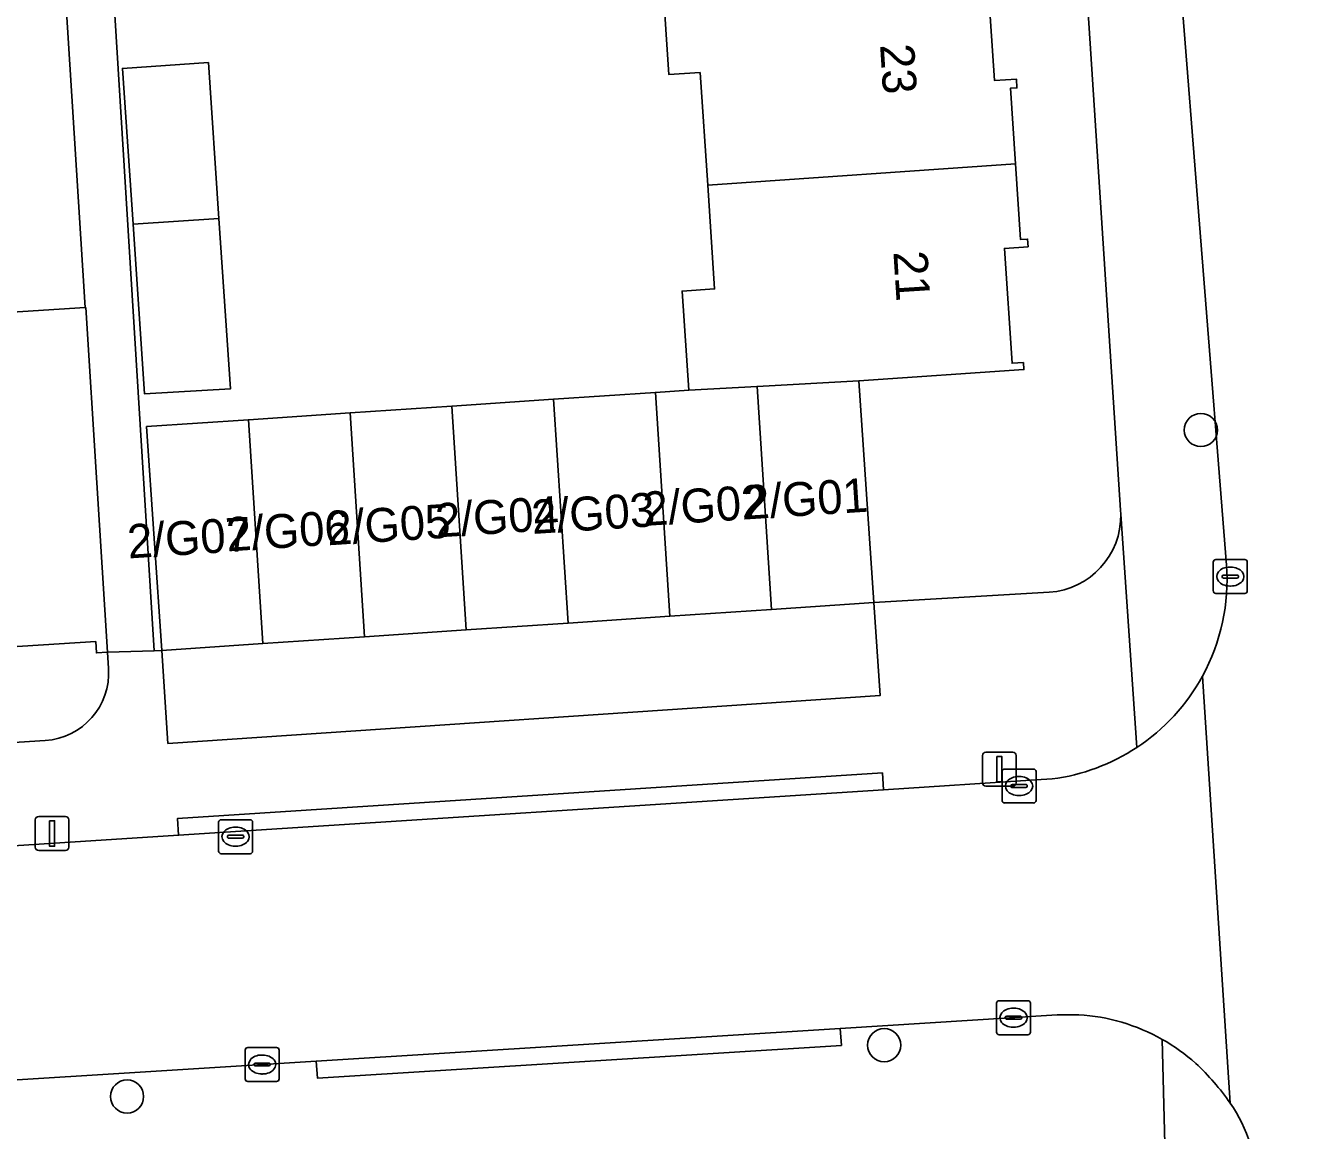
# Model space of a CAD drawing. Extents: x 159680 to 160786, y 387323 to 388340.
# Drawn here: x 160317.21 to 160354.58, y 387950.42 to 387983 of the extents above; entities that cross this region are included whole.
import ezdxf

# ---------------------------------------------------------------- set-up
doc = ezdxf.new("R2010")
doc.units = 0
for name, color, linetype in [('IMGEO_Boom', 7, 'Continuous'), ('IMGEO_Erf', 7, 'Continuous'), ('IMGEO_Kolk', 7, 'Continuous'), ('IMGEO_Lichtmast', 7, 'Continuous'), ('IMGEO_Pand', 7, 'Continuous'), ('IMGEO_Pand_nummerreeks', 7, 'Continuous'), ('IMGEO_Parkeervlak_open', 7, 'Continuous'), ('IMGEO_Rijbaan_lokaal_open', 7, 'Continuous'), ('IMGEO_Voetpad_open', 7, 'Continuous')]:
    doc.layers.add(name, color=color, linetype=linetype)

msp = doc.modelspace()

# ---------------------------------------------------------------- linework, layer by layer
at = {"layer": 'IMGEO_Boom'}
for centre in [(160351.853, 387971.069), (160342.52, 387952.936), (160320.209, 387951.422)]:
    msp.add_circle(centre, 0.489, dxfattribs=at)
at = {"layer": 'IMGEO_Erf'}
for points in [[(160318.354, 388007.464), (160321.01, 387964.565), (160321.229, 387964.572), (160320.786, 387971.169), (160323.784, 387971.37), (160326.782, 387971.572), (160329.78, 387971.773), (160332.778, 387971.975), (160335.776, 387972.176), (160336.76, 387972.242), (160336.564, 387975.165), (160337.524, 387975.229), (160337.318, 387978.292), (160337.095, 387981.608), (160336.178, 387981.547), (160335.998, 387984.225)], [(160349.492, 387968.593), (160349.487, 387968.705), (160347.452, 388000)], [(160316.357, 387974.512), (160318.976, 387974.678), (160318.324, 387984.973), (160316.91, 387984.883)], [(160345.546, 387984.729), (160345.771, 387981.372), (160346.415, 387981.415), (160346.433, 387981.154), (160346.24, 387981.142), (160346.39, 387978.912), (160346.54, 387976.683), (160346.746, 387976.697), (160346.762, 387976.47), (160346.06, 387976.423), (160346.288, 387973.036), (160346.623, 387973.058), (160346.637, 387972.85), (160341.776, 387972.524), (160342.216, 387965.982), (160347.381, 387966.288)], [(160319.664, 387964.04), (160319.634, 387964.52), (160319.308, 387964.5), (160319.287, 387964.831), (160316.04, 387964.626)], [(160261.684, 387958.316), (160317.8, 387961.918)]]:
    msp.add_lwpolyline(points, dxfattribs=at)
msp.add_lwpolyline([(160322.916, 387977.308), (160323.258, 387972.285), (160320.725, 387972.133), (160320.384, 387977.135), (160320.071, 387981.727), (160322.604, 387981.9)], close=True, dxfattribs=at)
for centre, radius, start, end in [((160347.227, 387968.548), 2.266, 273.9009, 1.13), ((160317.668, 387963.913), 2, 273.7763, 3.6305)]:
    msp.add_arc(centre, radius, start, end, dxfattribs=at)
at = {"layer": 'IMGEO_Kolk'}
for p, q in [((160352.217, 387966.324), (160352.217, 387967.176)), ((160352.292, 387967.25), (160353.144, 387967.25)), ((160352.705, 387967.03), (160352.73, 387967.03)), ((160353.218, 387967.176), (160353.218, 387966.324)), ((160352.476, 387966.744), (160352.476, 387966.756)), ((160352.914, 387966.707), (160352.516, 387966.707)), ((160352.519, 387966.793), (160352.917, 387966.793)), ((160352.96, 387966.756), (160352.96, 387966.744)), ((160353.144, 387966.25), (160352.292, 387966.25)), ((160352.728, 387966.47), (160352.703, 387966.47)), ((160345.994, 387960.149), (160345.994, 387961.001)), ((160346.069, 387961.075), (160346.921, 387961.075)), ((160346.995, 387961.001), (160346.995, 387960.149)), ((160346.296, 387960.618), (160346.694, 387960.618)), ((160346.482, 387960.855), (160346.507, 387960.855)), ((160346.253, 387960.569), (160346.253, 387960.581)), ((160346.691, 387960.532), (160346.293, 387960.532)), ((160346.505, 387960.295), (160346.48, 387960.295)), ((160346.737, 387960.581), (160346.737, 387960.569)), ((160346.921, 387960.075), (160346.069, 387960.075)), ((160322.906, 387958.655), (160322.906, 387959.507)), ((160322.981, 387959.581), (160323.833, 387959.581)), ((160323.907, 387959.507), (160323.907, 387958.655)), ((160323.208, 387959.124), (160323.606, 387959.124)), ((160323.394, 387959.361), (160323.419, 387959.361)), ((160323.165, 387959.075), (160323.165, 387959.087)), ((160323.603, 387959.038), (160323.205, 387959.038)), ((160323.417, 387958.801), (160323.392, 387958.801)), ((160323.649, 387959.087), (160323.649, 387959.075)), ((160323.833, 387958.581), (160322.981, 387958.581)), ((160345.905, 387954.245), (160346.757, 387954.245)), ((160345.83, 387953.319), (160345.83, 387954.171)), ((160346.318, 387954.025), (160346.343, 387954.025)), ((160346.831, 387954.171), (160346.831, 387953.319)), ((160346.089, 387953.739), (160346.089, 387953.751)), ((160346.527, 387953.702), (160346.129, 387953.702)), ((160346.132, 387953.788), (160346.53, 387953.788)), ((160346.573, 387953.751), (160346.573, 387953.739)), ((160346.757, 387953.245), (160345.905, 387953.245)), ((160346.341, 387953.465), (160346.316, 387953.465)), ((160323.689, 387951.94), (160323.689, 387952.792)), ((160323.764, 387952.866), (160324.616, 387952.866)), ((160324.69, 387952.792), (160324.69, 387951.94)), ((160323.948, 387952.36), (160323.948, 387952.372)), ((160323.991, 387952.409), (160324.389, 387952.409)), ((160324.177, 387952.646), (160324.202, 387952.646)), ((160324.432, 387952.372), (160324.432, 387952.36)), ((160324.386, 387952.323), (160323.988, 387952.323)), ((160324.2, 387952.086), (160324.175, 387952.086)), ((160324.616, 387951.866), (160323.764, 387951.866))]:
    msp.add_line(p, q, dxfattribs=at)
for points in [[(160352.217, 387966.324), (160352.217, 387967.176)], [(160352.292, 387967.25), (160353.144, 387967.25)], [(160353.218, 387967.176), (160353.218, 387966.324)], [(160353.144, 387966.25), (160352.292, 387966.25)], [(160345.994, 387960.149), (160345.994, 387961.001)], [(160346.069, 387961.075), (160346.921, 387961.075)], [(160346.995, 387961.001), (160346.995, 387960.149)], [(160346.921, 387960.075), (160346.069, 387960.075)], [(160322.906, 387958.655), (160322.906, 387959.507)], [(160322.981, 387959.581), (160323.833, 387959.581)], [(160323.907, 387959.507), (160323.907, 387958.655)], [(160323.833, 387958.581), (160322.981, 387958.581)], [(160345.905, 387954.245), (160346.757, 387954.245)], [(160345.83, 387953.319), (160345.83, 387954.171)], [(160346.831, 387954.171), (160346.831, 387953.319)], [(160346.757, 387953.245), (160345.905, 387953.245)], [(160323.689, 387951.94), (160323.689, 387952.792)], [(160323.764, 387952.866), (160324.616, 387952.866)], [(160324.69, 387952.792), (160324.69, 387951.94)], [(160324.616, 387951.866), (160323.764, 387951.866)]]:
    msp.add_lwpolyline(points, dxfattribs=at)
for centre, radius, start, end in [((160352.294, 387967.174), 0.0765, 91.552, 178.448), ((160352.294, 387967.174), 0.0765, 91.552, 178.448), ((160353.142, 387967.174), 0.0765, 1.552, 88.448), ((160353.142, 387967.174), 0.0765, 1.552, 88.448), ((160352.516, 387966.753), 0.0403, 85.8775, 175.7526), ((160352.513, 387966.743), 0.0366, 178.938, 274.7102), ((160352.917, 387966.75), 0.043, 264.8664, 352.4533), ((160352.921, 387966.755), 0.0386, 1.7309, 96.639), ((160352.294, 387966.326), 0.0765, 181.552, 268.448), ((160352.294, 387966.326), 0.0765, 181.552, 268.448), ((160353.142, 387966.326), 0.0765, 271.552, 358.448), ((160353.142, 387966.326), 0.0765, 271.552, 358.448), ((160346.071, 387960.999), 0.0765, 91.552, 178.448), ((160346.071, 387960.999), 0.0765, 91.552, 178.448), ((160346.919, 387960.999), 0.0765, 1.552, 88.448), ((160346.919, 387960.999), 0.0765, 1.552, 88.448), ((160346.293, 387960.578), 0.0403, 85.8775, 175.7526), ((160346.698, 387960.58), 0.0386, 1.7309, 96.639), ((160346.29, 387960.568), 0.0366, 178.938, 274.7102), ((160346.694, 387960.575), 0.043, 264.8664, 352.4533), ((160346.071, 387960.151), 0.0765, 181.552, 268.448), ((160346.071, 387960.151), 0.0765, 181.552, 268.448), ((160346.919, 387960.151), 0.0765, 271.552, 358.448), ((160346.919, 387960.151), 0.0765, 271.552, 358.448), ((160322.983, 387959.505), 0.0765, 91.552, 178.448), ((160322.983, 387959.505), 0.0765, 91.552, 178.448), ((160323.831, 387959.505), 0.0765, 1.552, 88.448), ((160323.831, 387959.505), 0.0765, 1.552, 88.448), ((160323.205, 387959.084), 0.0403, 85.8775, 175.7526), ((160323.61, 387959.086), 0.0386, 1.7309, 96.639), ((160323.202, 387959.074), 0.0366, 178.938, 274.7102), ((160323.606, 387959.081), 0.043, 264.8664, 352.4533), ((160322.983, 387958.657), 0.0765, 181.552, 268.448), ((160322.983, 387958.657), 0.0765, 181.552, 268.448), ((160323.831, 387958.657), 0.0765, 271.552, 358.448), ((160323.831, 387958.657), 0.0765, 271.552, 358.448), ((160345.907, 387954.169), 0.0765, 91.552, 178.448), ((160345.907, 387954.169), 0.0765, 91.552, 178.448), ((160346.755, 387954.169), 0.0765, 1.552, 88.448), ((160346.755, 387954.169), 0.0765, 1.552, 88.448), ((160346.129, 387953.748), 0.0403, 85.8775, 175.7526), ((160346.126, 387953.738), 0.0366, 178.938, 274.7102), ((160346.53, 387953.745), 0.043, 264.8664, 352.4533), ((160346.534, 387953.75), 0.0386, 1.7309, 96.639), ((160345.907, 387953.321), 0.0765, 181.552, 268.448), ((160345.907, 387953.321), 0.0765, 181.552, 268.448), ((160346.755, 387953.321), 0.0765, 271.552, 358.448), ((160346.755, 387953.321), 0.0765, 271.552, 358.448), ((160323.766, 387952.79), 0.0765, 91.552, 178.448), ((160323.766, 387952.79), 0.0765, 91.552, 178.448), ((160324.614, 387952.79), 0.0765, 1.552, 88.448), ((160324.614, 387952.79), 0.0765, 1.552, 88.448), ((160323.988, 387952.369), 0.0403, 85.8775, 175.7526), ((160324.393, 387952.371), 0.0386, 1.7309, 96.639), ((160323.985, 387952.359), 0.0366, 178.938, 274.7102), ((160324.389, 387952.366), 0.043, 264.8664, 352.4533), ((160323.766, 387951.942), 0.0765, 181.552, 268.448), ((160323.766, 387951.942), 0.0765, 181.552, 268.448), ((160324.614, 387951.942), 0.0765, 271.552, 358.448), ((160324.614, 387951.942), 0.0765, 271.552, 358.448)]:
    msp.add_arc(centre, radius, start, end, dxfattribs=at)
for centre, major_axis, ratio, start_param, end_param in [((160352.704, 387966.75), (-0.387, 0.002), 0.722429, 4.712389, 7.853982), ((160352.729, 387966.75), (-0.39, 0.002), 0.717154, 1.570796, 4.712389), ((160346.481, 387960.575), (-0.387, 0.002), 0.722429, 4.712389, 7.853982), ((160346.506, 387960.575), (-0.39, 0.002), 0.717154, 1.570796, 4.712389), ((160323.393, 387959.081), (-0.387, 0.002), 0.722429, 4.712389, 7.853982), ((160323.418, 387959.081), (-0.39, 0.002), 0.717154, 1.570796, 4.712389), ((160346.317, 387953.745), (-0.387, 0.002), 0.722429, 4.712389, 7.853982), ((160346.342, 387953.745), (-0.39, 0.002), 0.717154, 1.570796, 4.712389), ((160324.176, 387952.366), (-0.387, 0.002), 0.722429, 4.712389, 7.853982), ((160324.201, 387952.366), (-0.39, 0.002), 0.717154, 1.570796, 4.712389)]:
    msp.add_ellipse(centre, major_axis=major_axis, ratio=ratio, start_param=start_param, end_param=end_param, dxfattribs=at)
at = {"layer": 'IMGEO_Lichtmast'}
for p, q in [((160345.416, 387960.671), (160345.416, 387961.471)), ((160345.416, 387961.471), (160345.416, 387960.671)), ((160345.516, 387961.571), (160346.306, 387961.571)), ((160346.306, 387961.571), (160345.516, 387961.571)), ((160346.406, 387961.471), (160346.406, 387960.671)), ((160346.406, 387960.671), (160346.406, 387961.471)), ((160346.306, 387960.571), (160345.516, 387960.571)), ((160345.516, 387960.571), (160346.306, 387960.571)), ((160317.505, 387958.776), (160317.505, 387959.576)), ((160317.505, 387959.576), (160317.505, 387958.776)), ((160317.605, 387959.676), (160318.395, 387959.676)), ((160318.395, 387959.676), (160317.605, 387959.676)), ((160318.495, 387959.576), (160318.495, 387958.776)), ((160318.495, 387958.776), (160318.495, 387959.576)), ((160318.395, 387958.676), (160317.605, 387958.676)), ((160317.605, 387958.676), (160318.395, 387958.676))]:
    msp.add_line(p, q, dxfattribs=at)
for points in [[(160345.836, 387961.446), (160345.986, 387961.446), (160345.986, 387960.696), (160345.836, 387960.696), (160345.836, 387961.446)], [(160317.925, 387959.551), (160318.075, 387959.551), (160318.075, 387958.801), (160317.925, 387958.801), (160317.925, 387959.551)]]:
    msp.add_lwpolyline(points, dxfattribs=at)
for centre, start, end in [((160345.516, 387961.471), 90, 180), ((160345.516, 387961.471), 90, 180), ((160346.306, 387961.471), 0, 90), ((160346.306, 387961.471), 360, 90), ((160345.516, 387960.671), 180, 270), ((160345.516, 387960.671), 180, 270), ((160346.306, 387960.671), 270, 0), ((160346.306, 387960.671), 270, 0), ((160317.605, 387959.576), 90, 180), ((160317.605, 387959.576), 90, 180), ((160318.395, 387959.576), 0, 90), ((160318.395, 387959.576), 360, 90), ((160317.605, 387958.776), 180, 270), ((160317.605, 387958.776), 180, 270), ((160318.395, 387958.776), 270, 0), ((160318.395, 387958.776), 270, 0)]:
    msp.add_arc(centre, 0.1, start, end, dxfattribs=at)
at = {"layer": 'IMGEO_Pand'}
for points in [[(160346.39, 387978.912), (160346.24, 387981.142), (160346.433, 387981.154), (160346.415, 387981.415), (160345.771, 387981.372), (160345.546, 387984.729), (160345.794, 387984.748), (160345.787, 387984.895), (160335.998, 387984.225), (160336.178, 387981.547), (160337.095, 387981.608), (160337.318, 387978.292)], [(160320.384, 387977.135), (160322.916, 387977.308), (160322.604, 387981.9), (160320.071, 387981.727)], [(160338.776, 387972.355), (160341.776, 387972.524), (160346.637, 387972.85), (160346.623, 387973.058), (160346.288, 387973.036), (160346.06, 387976.423), (160346.762, 387976.47), (160346.746, 387976.697), (160346.54, 387976.683), (160346.39, 387978.912), (160337.318, 387978.292), (160337.524, 387975.229), (160336.564, 387975.165), (160336.76, 387972.242)], [(160322.916, 387977.308), (160320.384, 387977.135), (160320.725, 387972.133), (160323.258, 387972.285)], [(160318.991, 387974.679), (160318.976, 387974.678), (160316.357, 387974.512), (160316.256, 387976.11), (160312.858, 387975.895), (160313.62, 387963.922), (160315.754, 387964.057), (160315.766, 387963.877), (160316.086, 387963.897), (160316.04, 387964.626), (160319.287, 387964.831), (160319.308, 387964.5), (160319.634, 387964.52), (160319.318, 387969.511)], [(160336.202, 387965.578), (160335.776, 387972.176), (160332.778, 387971.975), (160333.204, 387965.377)], [(160339.2, 387965.779), (160338.776, 387972.355), (160336.76, 387972.242), (160335.776, 387972.176), (160336.202, 387965.578)], [(160342.216, 387965.982), (160341.776, 387972.524), (160338.776, 387972.355), (160339.2, 387965.779)], [(160333.204, 387965.377), (160332.778, 387971.975), (160329.78, 387971.773), (160330.206, 387965.175)], [(160327.208, 387964.974), (160326.782, 387971.572), (160323.784, 387971.37), (160324.21, 387964.772)], [(160330.206, 387965.175), (160329.78, 387971.773), (160326.782, 387971.572), (160327.208, 387964.974)], [(160324.21, 387964.772), (160323.784, 387971.37), (160320.786, 387971.169), (160321.229, 387964.572)]]:
    msp.add_lwpolyline(points, close=True, dxfattribs=at)
at = {"layer": 'IMGEO_Parkeervlak_open'}
msp.add_lwpolyline([(160324.21, 387964.772), (160321.229, 387964.572), (160321.414, 387961.832), (160342.401, 387963.242), (160342.216, 387965.982), (160339.2, 387965.779), (160336.202, 387965.578), (160333.204, 387965.377), (160330.206, 387965.175), (160327.208, 387964.974)], close=True, dxfattribs=at)
at = {"layer": 'IMGEO_Rijbaan_lokaal_open'}
for points in [[(160358.017, 387990.056), (160357.405, 388000), (160356.971, 388007.059), (160356.721, 388011.124), (160356.557, 388013.782), (160355.985, 388021.607), (160355.954, 388022.426), (160348.99, 388022.129), (160349.043, 388021.357), (160349.685, 388008.865), (160351.172, 387985.211), (160352.606, 387967.09)], [(160352.717, 387951.227), (160351.898, 387963.816)], [(160351.898, 387963.816), (160352.717, 387951.227)], [(160347.471, 387960.784), (160346.992, 387960.754), (160342.501, 387960.464), (160321.729, 387959.123), (160297.08, 387957.531), (160275.29, 387956.094), (160258.373, 387955.115), (160237.33, 387953.764), (160232.971, 387953.482)], [(160233.212, 387946.542), (160237.251, 387946.803), (160259.251, 387948.226), (160296.673, 387950.647), (160325.784, 387952.464), (160341.227, 387953.428), (160347.614, 387953.827), (160348.253, 387953.833)]]:
    msp.add_lwpolyline(points, dxfattribs=at)
for centre, radius, start, end in [((160346.716, 387966.65), 5.907, 331.3255, 4.2699), ((160346.712, 387966.643), 5.907, 303.3926, 331.3993), ((160346.708, 387966.642), 5.908, 277.418, 303.4318), ((160347.913, 387948.162), 5.681, 60.486, 86.5735), ((160347.895, 387948.131), 5.718, 48.2909, 60.4801), ((160346.608, 387946.949), 7.458, 35.0039, 46.9514), ((160348.57, 387948.426), 5.005, 3.1057, 34.0357)]:
    msp.add_arc(centre, radius, start, end, dxfattribs=at)
at = {"layer": 'IMGEO_Voetpad_open'}
for points in [[(160352.606, 387967.09), (160351.172, 387985.211), (160349.685, 388008.865), (160349.043, 388021.357), (160348.99, 388022.129), (160348.96, 388023.193)], [(160316.91, 387984.883), (160318.324, 387984.973), (160318.976, 387974.678), (160318.991, 387974.679), (160319.318, 387969.511), (160319.634, 387964.52), (160321.01, 387964.565), (160318.354, 388007.464), (160316.903, 388007.331), (160317.221, 388002.342), (160317.37, 388000), (160317.544, 387997.272), (160318.189, 387987.107), (160317.091, 387987.037)], [(160346.984, 388007.196), (160347.452, 388000), (160349.487, 387968.705), (160349.492, 387968.593), (160349.963, 387961.712)], [(160349.963, 387961.712), (160349.492, 387968.593)], [(160347.381, 387966.288), (160342.216, 387965.982), (160342.401, 387963.242), (160321.414, 387961.832), (160321.229, 387964.572), (160321.01, 387964.565), (160319.634, 387964.52), (160319.664, 387964.04)], [(160317.8, 387961.918), (160261.684, 387958.316)], [(160232.971, 387953.482), (160237.33, 387953.764), (160237.313, 387954.194), (160258.347, 387955.523), (160258.373, 387955.115), (160275.29, 387956.094), (160297.08, 387957.531), (160321.729, 387959.123), (160321.696, 387959.621), (160342.468, 387960.962), (160342.501, 387960.464), (160346.992, 387960.754), (160347.471, 387960.784)], [(160348.253, 387953.833), (160347.614, 387953.827), (160341.227, 387953.428), (160341.259, 387952.93), (160325.816, 387951.966), (160325.784, 387952.464), (160296.673, 387950.647), (160259.251, 387948.226), (160259.284, 387947.728), (160237.284, 387946.305), (160237.251, 387946.803), (160233.212, 387946.542)], [(160350.879, 387946.572), (160350.712, 387953.106)], [(160350.712, 387953.106), (160350.879, 387946.572), (160353.43, 387907.794)]]:
    msp.add_lwpolyline(points, dxfattribs=at)
for points in [[(160342.501, 387960.464), (160342.468, 387960.962), (160321.696, 387959.621), (160321.729, 387959.123)], [(160325.784, 387952.464), (160325.816, 387951.966), (160341.259, 387952.93), (160341.227, 387953.428)]]:
    msp.add_lwpolyline(points, close=True, dxfattribs=at)
for centre, radius, start, end in [((160347.227, 387968.548), 2.266, 273.9009, 1.13), ((160346.716, 387966.65), 5.907, 331.3255, 4.2699), ((160317.668, 387963.913), 2, 273.7763, 3.6305), ((160346.712, 387966.643), 5.907, 303.3926, 331.3993), ((160346.708, 387966.642), 5.908, 277.418, 303.4318), ((160347.913, 387948.162), 5.681, 60.486, 86.5735), ((160347.895, 387948.131), 5.718, 48.2909, 60.4801), ((160346.608, 387946.949), 7.458, 35.0039, 46.9514), ((160348.57, 387948.426), 5.005, 3.1057, 34.0357)]:
    msp.add_arc(centre, radius, start, end, dxfattribs=at)

# ---------------------------------------------------------------- texts
at = {"layer": 'IMGEO_Pand_nummerreeks'}
for s, rotation, p in [('23', 273.689, (160342.397, 387982.427)), ('21', 273.689, (160342.79, 387976.323)), ('2/G01', 3.6568, (160338.429, 387968.432)), ('2/G03', 3.6568, (160332.158, 387968.004)), ('2/G02', 3.6568, (160335.438, 387968.241)), ('2/G05', 3.6568, (160326.126, 387967.669)), ('2/G04', 3.6568, (160329.323, 387967.901)), ('2/G07', 3.6568, (160320.248, 387967.282)), ('2/G06', 3.6568, (160323.161, 387967.489))]:
    msp.add_text(s, height=1, rotation=rotation, dxfattribs=at).set_placement(p)

doc.saveas('drawing.dxf')
